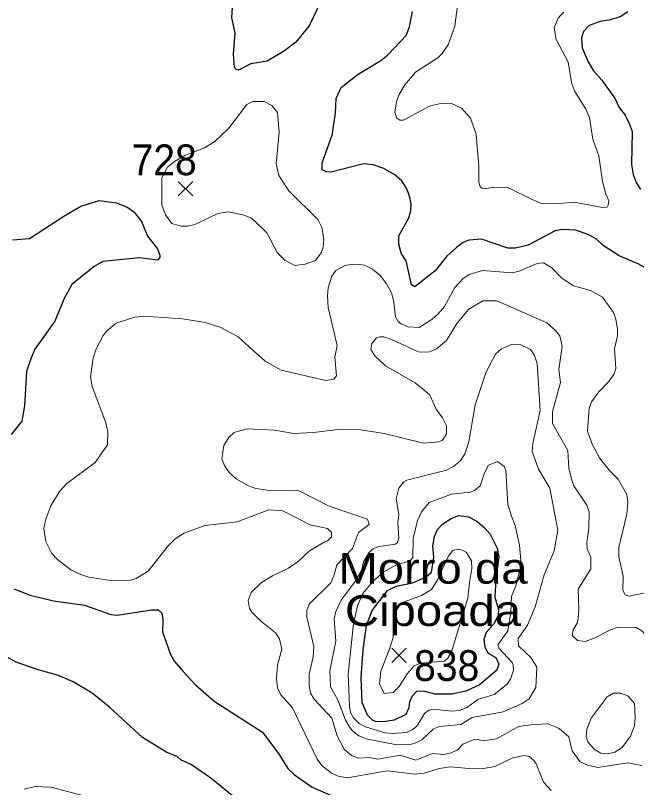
# Model space of a CAD drawing. Extents: x 294.2 to 320.3, y 7482.7 to 7510.7.
# Drawn here: x 316.15 to 317.766, y 7501.077 to 7503.085 of the extents above; entities that cross this region are included whole.
import ezdxf
from ezdxf.enums import TextEntityAlignment as Align

# ---------------------------------------------------------------- set-up
doc = ezdxf.new("R2010")
doc.units = 0
doc.header["$LTSCALE"] = 0.032
for name, color, linetype, lineweight in [('1', 7, 'Continuous', 25), ('2', 7, 'Continuous', 13), ('21', 7, 'Continuous', 25)]:
    doc.layers.add(name, color=color, linetype=linetype, lineweight=lineweight)
doc.layers.add('61', color=7, linetype='Continuous')

msp = doc.modelspace()

# ---------------------------------------------------------------- linework, layer by layer
at = {"layer": '1'}
for points in [[(316.9623, 7503.161), (316.9135, 7503.0583), (316.8792, 7503.0157), (316.847, 7502.9915), (316.8043, 7502.9668), (316.7621, 7502.9593), (316.73, 7502.9431), (316.7234, 7502.9448), (316.7195, 7502.9507), (316.7184, 7502.9614), (316.7173, 7502.9846), (316.7217, 7503.0389), (316.7128, 7503.0798), (316.7183, 7503.1738)], [(317.6612, 7502.5033), (317.6396, 7502.5151), (317.6068, 7502.527), (317.5719, 7502.5286), (317.5542, 7502.5248), (317.4837, 7502.4877), (317.451, 7502.4802), (317.431, 7502.4802), (317.3623, 7502.5033), (317.329, 7502.5006), (317.3146, 7502.4947), (317.2968, 7502.4813), (317.2718, 7502.4593), (317.2419, 7502.4211), (317.1886, 7502.3797), (317.1798, 7502.3845), (317.1659, 7502.4469), (317.1531, 7502.4668), (317.147, 7502.4904), (317.147, 7502.5119), (317.1731, 7502.5587), (317.1786, 7502.577), (317.1794, 7502.5958), (317.1747, 7502.6152), (317.1681, 7502.6345), (317.1553, 7502.6555), (317.137, 7502.6706), (317.1082, 7502.6873), (317.0804, 7502.6964), (317.0549, 7502.6996), (316.9712, 7502.6781), (316.9584, 7502.6786), (316.9479, 7502.6835), (316.9479, 7502.7018), (316.9734, 7502.7738), (316.9823, 7502.8308), (316.9845, 7502.8695), (316.9967, 7502.898), (317.0383, 7502.9313), (317.1004, 7502.9679), (317.1176, 7502.9819), (317.1664, 7503.0335), (317.1753, 7503.0555), (317.183, 7503.0959)], [(317.7431, 7503.0949), (317.7226, 7503.082), (317.6948, 7503.0729), (317.671, 7503.0697), (317.6427, 7503.0595), (317.6277, 7503.0439), (317.6221, 7503.0261), (317.6244, 7503.0008), (317.6398, 7502.9648), (317.6537, 7502.9412), (317.6753, 7502.917), (317.7101, 7502.8682), (317.7207, 7502.8461), (317.7362, 7502.8261), (317.7462, 7502.8041), (317.7539, 7502.7831), (317.7527, 7502.6974), (317.7566, 7502.6716), (317.7644, 7502.6512), (317.776, 7502.6323)], [(316.1422, 7502.5016), (316.1859, 7502.5054), (316.2758, 7502.5629), (316.3199, 7502.5889), (316.3671, 7502.6038), (316.4123, 7502.5975), (316.4416, 7502.5861), (316.4588, 7502.5737), (316.4777, 7502.5495), (316.4932, 7502.5108), (316.5189, 7502.4784), (316.525, 7502.4618), (316.525, 7502.4553), (316.5189, 7502.4489), (316.4728, 7502.4548), (316.3774, 7502.4451)], [(317.8645, 7502.3619), (317.8447, 7502.3922), (317.8226, 7502.4092), (317.7715, 7502.4382), (317.72, 7502.4598), (317.6784, 7502.4866), (317.6612, 7502.5033)], [(316.3774, 7502.4451), (316.3541, 7502.4322), (316.2964, 7502.3854), (316.2765, 7502.3494), (316.2521, 7502.2902), (316.1999, 7502.217), (316.1905, 7502.1945)], [(316.1905, 7502.1945), (316.1788, 7502.1589), (316.1728, 7502.0697), (316.1663, 7502.0297), (316.1384, 7501.9955)], [(316.1454, 7501.5933), (316.1882, 7501.5771), (316.2487, 7501.5626), (316.329, 7501.5513), (316.3979, 7501.5266), (316.4145, 7501.525), (316.5032, 7501.539), (316.521, 7501.539), (316.5304, 7501.5304), (316.5332, 7501.5137), (316.5326, 7501.4815), (316.5532, 7501.4228), (316.5637, 7501.4046), (316.5859, 7501.3787), (316.617, 7501.3443), (316.6669, 7501.3013), (316.7922, 7501.2207), (316.836, 7501.1621), (316.8582, 7501.126), (316.8754, 7501.1099), (316.922, 7501.0771), (316.9752, 7501.0539)], [(316.7422, 7501.0324), (316.6579, 7501.1012), (316.6074, 7501.1356), (316.5803, 7501.1485), (316.5703, 7501.1571), (316.5437, 7501.1679), (316.4805, 7501.2071), (316.3951, 7501.2851), (316.3496, 7501.3222), (316.2997, 7501.3512), (316.2592, 7501.3689), (316.2087, 7501.3824), (316.1516, 7501.4028), (316.1117, 7501.4249)]]:
    msp.add_lwpolyline(points, dxfattribs=at)
msp.add_lwpolyline([(317.0866, 7501.5482), (317.1173, 7501.5891), (317.1405, 7501.6009), (317.1838, 7501.6096), (317.2184, 7501.6245), (317.2325, 7501.6371), (317.238, 7501.6756), (317.2357, 7501.7055), (317.24, 7501.7299), (317.2478, 7501.748), (317.262, 7501.7629), (317.2832, 7501.7763), (317.3029, 7501.7841), (317.328, 7501.781), (317.3503, 7501.7692), (317.3684, 7501.7543), (317.3844, 7501.7362), (317.4033, 7501.6992), (317.4072, 7501.6756), (317.3991, 7501.6174), (317.3966, 7501.5721), (317.4065, 7501.5395), (317.4057, 7501.5253), (317.3955, 7501.5033), (317.3745, 7501.4797), (317.3686, 7501.4616), (317.371, 7501.4419), (317.3796, 7501.4262), (317.3993, 7501.4152), (317.4072, 7501.3979), (317.4017, 7501.3821), (317.3568, 7501.3436), (317.3217, 7501.3271), (317.2846, 7501.3198), (317.2406, 7501.3198), (317.2119, 7501.3269), (317.193, 7501.3261), (317.1828, 7501.3151), (317.1749, 7501.3002), (317.1733, 7501.2837), (317.1655, 7501.2664), (317.1348, 7501.2522), (317.1073, 7501.2475), (317.0863, 7501.2483), (317.0786, 7501.2522), (317.0652, 7501.265), (317.0518, 7501.2975), (317.0492, 7501.3627), (317.0543, 7501.4348), (317.0633, 7501.498), (317.0779, 7501.537)], close=True, dxfattribs=at)
at = {"layer": '2'}
for points in [[(317.5754, 7503.0938), (317.5613, 7503.0783), (317.5517, 7503.0534), (317.5562, 7503.0227), (317.5881, 7502.964), (317.597, 7502.9078), (317.6047, 7502.8874), (317.6328, 7502.8433), (317.643, 7502.8197), (317.6519, 7502.7635), (317.6672, 7502.7201), (317.6774, 7502.6537), (317.6858, 7502.6205), (317.6934, 7502.6032), (317.6922, 7502.5917), (317.6889, 7502.5866), (317.6813, 7502.5847), (317.6034, 7502.5994), (317.5536, 7502.5949), (317.5179, 7502.5962), (317.4942, 7502.6064), (317.4323, 7502.637), (317.3927, 7502.639), (317.3749, 7502.6352), (317.3633, 7502.6364), (317.3589, 7502.6402), (317.3551, 7502.6517), (317.3557, 7502.692), (317.348, 7502.7763), (317.334, 7502.8184), (317.3104, 7502.8439), (317.2842, 7502.8561), (317.2587, 7502.8573), (317.2267, 7502.8497), (317.159, 7502.8133), (317.1501, 7502.8133), (317.1418, 7502.8184), (317.1367, 7502.8337), (317.1411, 7502.8605), (317.1469, 7502.8784), (317.1629, 7502.9052), (317.1903, 7502.9378), (317.2484, 7502.9754), (317.2599, 7502.9863), (317.2759, 7503.0093), (317.2925, 7503.0572), (317.3014, 7503.1249)], [(316.9777, 7502.139), (316.9847, 7502.148), (316.9802, 7502.1959), (316.9866, 7502.2265), (316.9636, 7502.3255), (316.9611, 7502.3562), (316.9636, 7502.3766), (316.9726, 7502.4072), (316.9834, 7502.4219), (317.0077, 7502.4347), (317.0173, 7502.4366), (317.0377, 7502.4385), (317.0582, 7502.4353), (317.0786, 7502.4251), (317.0984, 7502.4085), (317.115, 7502.3874), (317.1284, 7502.3638), (317.1335, 7502.3447), (317.1386, 7502.3012), (317.145, 7502.2891), (317.1533, 7502.2827), (317.1718, 7502.2751), (317.1999, 7502.2738), (317.2331, 7502.2942), (317.249, 7502.3082), (317.2663, 7502.3281), (317.2931, 7502.3778), (317.3142, 7502.4008), (317.3301, 7502.4117), (317.3646, 7502.4219), (317.4419, 7502.4158), (317.4603, 7502.4203), (317.5074, 7502.4398), (317.5234, 7502.4414), (317.5447, 7502.4292), (317.5715, 7502.4021), (317.6015, 7502.3823), (317.6456, 7502.3696), (317.6768, 7502.3523), (317.7055, 7502.3127), (317.7119, 7502.2949), (317.7164, 7502.268), (317.7158, 7502.2514), (317.7081, 7502.2182), (317.7119, 7502.1672), (317.7075, 7502.1531), (317.6934, 7502.1327), (317.6672, 7502.1065), (317.6487, 7502.0797), (317.6424, 7502.0637), (317.6379, 7502.0037), (317.6513, 7501.968), (317.6692, 7501.9348), (317.6947, 7501.9022), (317.7177, 7501.8792), (317.74, 7501.839), (317.7433, 7501.8211), (317.7407, 7501.7879), (317.7193, 7501.7015), (317.7193, 7501.677), (317.7308, 7501.6263), (317.7302, 7501.5893), (317.736, 7501.5781), (317.7463, 7501.5748), (317.7957, 7501.5848)], [(317.0243, 7501.1603), (317.0045, 7501.1762), (316.9866, 7501.2107), (316.9726, 7501.2573), (316.9266, 7501.3065), (316.9177, 7501.3218), (316.9138, 7501.3422), (316.9138, 7501.3716), (316.924, 7501.4163), (316.926, 7501.4431), (316.9074, 7501.521), (316.9081, 7501.5376), (316.9138, 7501.5536), (316.97, 7501.6091), (316.9784, 7501.627), (316.986, 7501.6557), (317.0269, 7501.6985), (317.0422, 7501.74), (317.0703, 7501.7611), (317.0652, 7501.7745), (316.9662, 7501.8083), (316.8896, 7501.8479), (316.8756, 7501.8504), (316.8104, 7501.8498), (316.7753, 7501.8549), (316.7562, 7501.8613), (316.7236, 7501.8798), (316.7063, 7501.8951), (316.6936, 7501.9143), (316.6865, 7501.9322), (316.6916, 7501.9667), (316.7038, 7501.9865), (316.7185, 7502.0005), (316.7517, 7502.01), (316.8232, 7502.0062), (316.8743, 7501.9979), (316.9254, 7502.0005), (316.9969, 7502.0094), (317.048, 7502.0075), (317.1093, 7501.9973), (317.2114, 7501.9724), (317.2503, 7501.9762), (317.2606, 7501.9807), (317.2708, 7501.996), (317.2708, 7502.0178), (317.2606, 7502.0382), (317.244, 7502.0612), (317.2267, 7502.0995), (317.1897, 7502.1295), (317.1124, 7502.1735), (317.0843, 7502.1997), (317.0741, 7502.2163), (317.0767, 7502.2322), (317.0888, 7502.2463), (317.0978, 7502.2488), (317.108, 7502.2488), (317.1284, 7502.2425), (317.1999, 7502.2093), (317.2267, 7502.2099), (317.2452, 7502.2176), (317.2714, 7502.2393), (317.2976, 7502.284), (317.3289, 7502.321), (317.3659, 7502.3433), (317.4017, 7502.3427), (317.5319, 7502.2859), (317.5549, 7502.2655), (317.5658, 7502.2514), (317.5721, 7502.2246), (317.5638, 7502.1646), (317.5676, 7502.1301), (317.5466, 7502.0548), (317.5472, 7502.0241), (317.5868, 7501.9539), (317.5893, 7501.9067), (317.5977, 7501.8735), (317.6028, 7501.8613), (317.636, 7501.8109), (317.6424, 7501.793), (317.6417, 7501.7509), (317.6359, 7501.714), (317.6371, 7501.6967), (317.6463, 7501.6767), (317.6463, 7501.6458), (317.6141, 7501.5923), (317.6158, 7501.5413), (317.6135, 7501.5157), (317.6112, 7501.5045), (317.6003, 7501.4867), (317.598, 7501.4722), (317.6124, 7501.4591), (317.6322, 7501.4565), (317.6551, 7501.4648), (317.6979, 7501.4872), (317.7177, 7501.4936)], [(317.5435, 7501.0685), (317.5236, 7501.0907), (317.5045, 7501.1379), (317.4981, 7501.1469), (317.486, 7501.157), (317.4732, 7501.1596), (317.4438, 7501.1539), (317.3966, 7501.1315), (317.3672, 7501.1264), (317.3391, 7501.1251), (317.2816, 7501.1302), (317.2523, 7501.1258), (317.2133, 7501.1136), (317.1884, 7501.1111), (317.1169, 7501.12), (317.0135, 7501.1015), (316.9892, 7501.106), (316.9719, 7501.1143), (316.947, 7501.1341), (316.9343, 7501.15), (316.8704, 7501.2835), (316.8404, 7501.318), (316.8315, 7501.3358), (316.829, 7501.3601), (316.8315, 7501.3946), (316.843, 7501.4367), (316.8366, 7501.4636), (316.8264, 7501.4789), (316.7868, 7501.5101), (316.7651, 7501.5319), (316.7587, 7501.5427), (316.7549, 7501.5632), (316.7625, 7501.5836), (316.7894, 7501.6098), (316.8181, 7501.6276), (316.8602, 7501.6474), (316.8864, 7501.6659), (316.9151, 7501.6927), (316.9547, 7501.7157), (316.9617, 7501.7183), (316.972, 7501.7292), (316.972, 7501.74), (316.9617, 7501.7508), (316.9164, 7501.7604), (316.8449, 7501.7962), (316.8091, 7501.7994), (316.7262, 7501.7681), (316.6425, 7501.7585), (316.5883, 7501.7381), (316.5652, 7501.724), (316.5473, 7501.7055), (316.495, 7501.6397), (316.4637, 7501.6206), (316.4478, 7501.6161), (316.3967, 7501.6149), (316.3405, 7501.6238), (316.3201, 7501.6308), (316.2933, 7501.643), (316.2588, 7501.6698), (316.2447, 7501.6857), (316.2288, 7501.7164), (316.2237, 7501.7509), (316.2288, 7501.7751), (316.2416, 7501.8096), (316.2639, 7501.8466), (316.2837, 7501.8677), (316.3571, 7501.9226), (316.389, 7501.9686), (316.3897, 7502.0024), (316.3846, 7502.0254), (316.3488, 7502.1199), (316.345, 7502.1455), (316.3514, 7502.194), (316.3596, 7502.2182), (316.3775, 7502.2527), (316.3871, 7502.2648), (316.412, 7502.2846), (316.4606, 7502.3006), (316.4835, 7502.3031), (316.5844, 7502.2961), (316.6432, 7502.2865), (316.684, 7502.2731)], [(316.684, 7502.2731), (316.7287, 7502.2488), (316.7676, 7502.2144), (316.7996, 7502.1857), (316.8411, 7502.1627), (316.9573, 7502.1359), (316.9777, 7502.139)], [(317.7177, 7501.4936), (317.7643, 7501.4929), (317.779, 7501.4846), (317.7988, 7501.4636), (317.8103, 7501.4457), (317.8301, 7501.3908), (317.8377, 7501.378)], [(317.7797, 7501.1341), (317.7426, 7501.1411), (317.6647, 7501.129), (317.6376, 7501.1347), (317.6192, 7501.1431), (317.598, 7501.172), (317.5894, 7501.2085), (317.5647, 7501.2302), (317.5354, 7501.2419), (317.4986, 7501.2408), (317.4585, 7501.235), (317.401, 7501.2037), (317.3659, 7501.1979), (317.3537, 7501.2017), (317.3404, 7501.2011), (317.3135, 7501.1896), (317.2995, 7501.1743), (317.2829, 7501.1667), (317.2638, 7501.1628), (317.2344, 7501.1647)], [(317.2344, 7501.1647), (317.191, 7501.1481), (317.1507, 7501.1609), (317.0927, 7501.1507), (317.0709, 7501.1545), (317.0403, 7501.1526), (317.0243, 7501.1603)], [(316.172, 7501.0722), (316.2013, 7501.0792), (316.2422, 7501.0779), (316.3865, 7501.039)]]:
    msp.add_lwpolyline(points, dxfattribs=at)
for points in [[(316.7032, 7502.5745), (316.6764, 7502.57), (316.6163, 7502.5419), (316.5985, 7502.5374), (316.5806, 7502.5374), (316.5569, 7502.5438), (316.5404, 7502.5668), (316.5301, 7502.5924), (316.5308, 7502.6632), (316.5453, 7502.6907), (316.5636, 7502.7052), (316.5902, 7502.7208), (316.6413, 7502.7407), (316.6687, 7502.7577), (316.7051, 7502.7922), (316.7517, 7502.8535), (316.767, 7502.8618), (316.7964, 7502.8612), (316.8168, 7502.851), (316.8315, 7502.8325), (316.8359, 7502.7814), (316.8277, 7502.6997), (316.8353, 7502.669), (316.8609, 7502.6294), (316.9362, 7502.5541), (316.9464, 7502.5336), (316.9521, 7502.503), (316.9503, 7502.4826), (316.9452, 7502.4678), (316.9304, 7502.4481), (316.9037, 7502.4385), (316.8762, 7502.4347), (316.8506, 7502.4487), (316.8302, 7502.4685), (316.8034, 7502.5196), (316.7728, 7502.5502), (316.7619, 7502.5585), (316.7415, 7502.5668)], [(317.3081, 7501.241), (317.2522, 7501.235), (317.2366, 7501.228), (317.2073, 7501.2011), (317.1917, 7501.1925), (317.1773, 7501.1888), (317.1418, 7501.1877), (317.0669, 7501.2021), (317.0428, 7501.2113), (317.0268, 7501.2241), (317.0179, 7501.2356), (317.0083, 7501.2516), (316.9885, 7501.3045), (316.9694, 7501.3384), (316.9675, 7501.3806), (316.9835, 7501.4572), (316.9789, 7501.5155), (316.9834, 7501.5343), (316.9968, 7501.5644), (317.0333, 7501.6129), (317.0505, 7501.6436), (317.055, 7501.6634), (317.069, 7501.687), (317.0798, 7501.6972), (317.0952, 7501.7036), (317.1386, 7501.71), (317.1437, 7501.7145), (317.1469, 7501.7253), (317.1444, 7501.7662), (317.1475, 7501.7866), (317.1405, 7501.8275), (317.1469, 7501.8556), (317.1603, 7501.8722), (317.168, 7501.876), (317.2714, 7501.9022), (317.2906, 7501.9124), (317.3072, 7501.9264), (317.3186, 7501.945), (317.3295, 7501.9756), (317.3461, 7502.0727), (317.3742, 7502.1582), (317.3984, 7502.2042), (317.4144, 7502.2182), (317.4406, 7502.2297), (317.4642, 7502.2284), (317.4898, 7502.2163), (317.5, 7502.2004), (317.507, 7502.1799), (317.5147, 7502.0573), (317.4955, 7501.9718), (317.4942, 7501.9507), (317.5108, 7501.9047), (317.5396, 7501.8556), (317.5606, 7501.7458), (317.5511, 7501.6927), (317.5255, 7501.6296), (317.5019, 7501.5466), (317.4821, 7501.4993), (317.4578, 7501.4642), (317.4585, 7501.445), (317.4917, 7501.414), (317.5066, 7501.3898), (317.5033, 7501.3371), (317.4861, 7501.3075), (317.4678, 7501.2952), (317.4183, 7501.2739), (317.3378, 7501.2586)], [(317.0153, 7501.3716), (317.0294, 7501.5031), (317.0396, 7501.5491), (317.0537, 7501.581), (317.0798, 7501.6123), (317.108, 7501.6379), (317.1412, 7501.6557), (317.1769, 7501.6666), (317.1833, 7501.6755), (317.1845, 7501.7241), (317.196, 7501.7713), (317.2063, 7501.7943), (317.2261, 7501.8185), (317.2842, 7501.8402), (317.3327, 7501.8447), (317.3442, 7501.8492), (317.3589, 7501.8613), (317.3697, 7501.8952), (317.3806, 7501.9156), (317.4036, 7501.9245), (317.4214, 7501.9118), (317.4253, 7501.9016), (317.431, 7501.8134), (317.44, 7501.7828), (317.4502, 7501.7585), (317.461, 7501.7075), (317.4655, 7501.6577), (317.4527, 7501.604), (317.4406, 7501.5734), (317.4387, 7501.5325), (317.4304, 7501.4846), (317.4049, 7501.4482), (317.408, 7501.438), (317.4419, 7501.4023), (317.445, 7501.3952), (317.4457, 7501.3818), (317.4374, 7501.3582), (317.4291, 7501.3454), (317.3953, 7501.3186), (317.3523, 7501.3052), (317.3234, 7501.2837), (317.3051, 7501.2772), (317.2846, 7501.2756), (317.2369, 7501.2803), (317.2248, 7501.2778), (317.214, 7501.2688), (317.1948, 7501.2375), (317.1839, 7501.2273), (317.1667, 7501.2196), (317.1297, 7501.2171), (317.1118, 7501.219), (317.0607, 7501.2349), (317.0441, 7501.2433), (317.0294, 7501.258), (317.0211, 7501.2714), (317.0185, 7501.2886)], [(317.3307, 7501.6104), (317.327, 7501.5695), (317.2842, 7501.4297), (317.2747, 7501.4131), (317.2658, 7501.4056), (317.2042, 7501.4002), (317.187, 7501.3932), (317.1686, 7501.3722), (317.1476, 7501.3394), (317.1322, 7501.3237), (317.1092, 7501.3212), (317.0964, 7501.3461), (317.1003, 7501.3793), (317.1237, 7501.4393), (317.1322, 7501.4672), (317.133, 7501.5116), (317.1399, 7501.5376), (317.1539, 7501.5574), (317.2063, 7501.5759), (317.2318, 7501.5919), (317.2478, 7501.6168), (317.2752, 7501.6781), (317.288, 7501.6934), (317.3021, 7501.6966), (317.3123, 7501.694), (317.3225, 7501.6889), (317.3359, 7501.6666), (317.3372, 7501.6462)], [(317.6474, 7501.2572), (317.636, 7501.2286), (317.6347, 7501.2082), (317.6392, 7501.1954), (317.6551, 7501.1762), (317.673, 7501.166), (317.6903, 7501.1641), (317.7088, 7501.1686), (317.7286, 7501.1807), (317.7503, 7501.2101), (317.7599, 7501.2375), (317.7624, 7501.258), (317.7605, 7501.295), (317.7426, 7501.3148), (317.7235, 7501.3218), (317.7055, 7501.3224), (317.6896, 7501.3129)]]:
    msp.add_lwpolyline(points, close=True, dxfattribs=at)
at = {"layer": '21'}
for p, q in [((316.5734, 7502.6533), (316.6109, 7502.6158)), ((316.6109, 7502.6533), (316.5734, 7502.6158)), ((317.1285, 7501.4391), (317.166, 7501.4016)), ((317.166, 7501.4391), (317.1285, 7501.4016))]:
    msp.add_line(p, q, dxfattribs=at)

# ---------------------------------------------------------------- texts
at = {"layer": '61'}
for s, width, p in [('728', 0.95, (316.5366, 7502.6698)), ('Morro da', 1.15, (317.2359, 7501.607)), ('Cipoada', 1.15, (317.2359, 7501.497)), ('838', 0.95, (317.2717, 7501.3539))]:
    msp.add_text(s, height=0.08, dxfattribs=dict(at, width=width)).set_placement(p, align=Align.CENTER)

doc.saveas('drawing.dxf')
